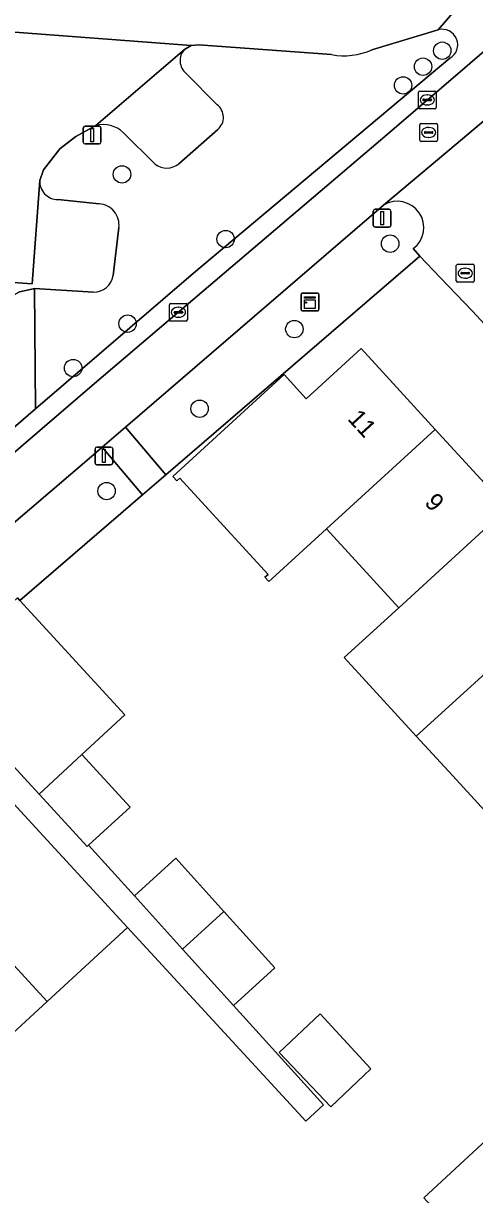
# Model space of a CAD drawing. Extents: x 158472 to 159562, y 388525 to 389606.
# Drawn here: x 159029.5 to 159054.8, y 388910.9 to 388976.7 of the extents above; entities that cross this region are included whole.
import ezdxf

# ---------------------------------------------------------------- set-up
doc = ezdxf.new("R2010")
doc.units = 0
for name, color, linetype in [('IMGEO_Boom', 7, 'Continuous'), ('IMGEO_Brandkraan', 7, 'Continuous'), ('IMGEO_Erf', 7, 'Continuous'), ('IMGEO_Fietspad_gesloten', 7, 'Continuous'), ('IMGEO_Groenvoorziening', 7, 'Continuous'), ('IMGEO_Kast', 7, 'Continuous'), ('IMGEO_Kolk', 7, 'Continuous'), ('IMGEO_Lichtmast', 7, 'Continuous'), ('IMGEO_Pand', 7, 'Continuous'), ('IMGEO_Pand_nummerreeks', 7, 'Continuous'), ('IMGEO_Parkeervlak_open', 7, 'Continuous'), ('IMGEO_Rioolput', 7, 'Continuous'), ('IMGEO_Voetpad_open', 7, 'Continuous')]:
    doc.layers.add(name, color=color, linetype=linetype)

msp = doc.modelspace()

# ---------------------------------------------------------------- linework, layer by layer
at = {"layer": 'IMGEO_Boom'}
for centre in [(159053.034, 388975.195), (159051.955, 388974.296), (159050.835, 388973.244), (159035.054, 388968.244), (159040.871, 388964.606), (159050.107, 388964.349), (159035.368, 388959.855), (159044.73, 388959.546), (159032.31, 388957.357), (159039.41, 388955.073), (159034.188, 388950.446)]:
    msp.add_circle(centre, 0.489, dxfattribs=at)
at = {"layer": 'IMGEO_Brandkraan'}
for p, q in [((159053.821, 388962.264), (159053.821, 388963.116)), ((159053.896, 388963.19), (159054.748, 388963.19)), ((159054.822, 388963.116), (159054.822, 388962.264)), ((159054.08, 388962.684), (159054.08, 388962.696)), ((159054.518, 388962.647), (159054.12, 388962.647)), ((159054.123, 388962.733), (159054.521, 388962.733)), ((159054.332, 388962.41), (159054.307, 388962.41)), ((159054.309, 388962.97), (159054.334, 388962.97)), ((159054.564, 388962.696), (159054.564, 388962.684)), ((159054.748, 388962.19), (159053.896, 388962.19))]:
    msp.add_line(p, q, dxfattribs=at)
for points in [[(159053.821, 388962.264), (159053.821, 388963.116)], [(159053.896, 388963.19), (159054.748, 388963.19)], [(159054.822, 388963.116), (159054.822, 388962.264)], [(159054.748, 388962.19), (159053.896, 388962.19)]]:
    msp.add_lwpolyline(points, dxfattribs=at)
for centre, radius, start, end in [((159053.898, 388963.114), 0.0765, 91.55205, 178.44795), ((159053.898, 388963.114), 0.0765, 91.55205, 178.44795), ((159054.746, 388963.114), 0.0765, 1.55205, 88.44795), ((159054.746, 388963.114), 0.0765, 1.55205, 88.44795), ((159054.12, 388962.693), 0.0403, 85.87752, 175.75265), ((159054.117, 388962.683), 0.0366, 178.93798, 274.71019), ((159054.521, 388962.69), 0.043, 264.86636, 352.45326), ((159054.525, 388962.695), 0.0386, 1.73085, 96.63898), ((159053.898, 388962.266), 0.0765, 181.55205, 268.44795), ((159053.898, 388962.266), 0.0765, 181.55205, 268.44795), ((159054.746, 388962.266), 0.0765, 271.55205, 358.44795), ((159054.746, 388962.266), 0.0765, 271.55205, 358.44795)]:
    msp.add_arc(centre, radius, start, end, dxfattribs=at)
for centre, major_axis, ratio, start_param, end_param in [((159054.308, 388962.69), (-0.387, 0.002), 0.722429, 4.712389, 7.853982), ((159054.333, 388962.69), (-0.39, 0.002), 0.717154, 1.570796, 4.712389)]:
    msp.add_ellipse(centre, major_axis=major_axis, ratio=ratio, start_param=start_param, end_param=end_param, dxfattribs=at)
at = {"layer": 'IMGEO_Erf'}
for points in [[(159059.438, 388955.433), (159054.726, 388960.554), (159052.916, 388962.443), (159051.772, 388963.65), (159037.514, 388951.357), (159036.203, 388950.228), (159029.32, 388944.293), (159035.215, 388937.872), (159032.789, 388935.645), (159035.507, 388932.683), (159033.176, 388930.542), (159035.749, 388927.698), (159038.082, 388929.805), (159040.774, 388926.824), (159043.642, 388923.647), (159041.308, 388921.54), (159046.359, 388915.941), (159045.37, 388915.032), (159035.368, 388925.912), (159030.854, 388921.763), (159026.452, 388917.714), (159026.092, 388918.107), (159021.668, 388914.063), (159017.258, 388910.008)], [(159055.629, 388932.247), (159053.618, 388934.443), (159051.575, 388936.674), (159047.531, 388941.09), (159050.592, 388943.89), (159046.534, 388948.322), (159043.474, 388945.52), (159043.304, 388945.365), (159043.081, 388945.609), (159043.251, 388945.764), (159039.312, 388950.065), (159038.292, 388951.179), (159038.123, 388951.023), (159037.9, 388951.267), (159044.149, 388956.989), (159045.391, 388955.632), (159048.474, 388958.455), (159050.28, 388956.482), (159052.637, 388953.909), (159054.98, 388951.351)], [(159051.996, 388910.732), (159056.776, 388915.153)]]:
    msp.add_lwpolyline(points, dxfattribs=at)
msp.add_lwpolyline([(159046.184, 388921.073), (159049.023, 388917.976), (159046.772, 388915.844), (159043.883, 388918.896)], close=True, dxfattribs=at)
at = {"layer": 'IMGEO_Fietspad_gesloten'}
for points in [[(159114.372, 389026.022), (159084.209, 389000), (159070.579, 388988.241), (159054.573, 388974.475), (159049.939, 388970.49), (159033.647, 388956.597), (159018.694, 388943.743), (159015.935, 388941.39), (159013.072, 388938.778), (159010.208, 388936.145), (159007.355, 388933.494), (159004.156, 388930.365), (159000.439, 388926.694), (159000, 388926.236), (158997.258, 388923.376), (158993.803, 388919.761), (158991.035, 388916.747), (158984.126, 388908.89), (158982.556, 388907.1), (158984.817, 388905.117), (158987.972, 388908.688), (158989.914, 388910.905), (158990.387, 388911.446), (158993.186, 388914.58)], [(159014.827, 388936.367), (159018.984, 388940.048), (159020.502, 388941.386), (159021.841, 388942.564), (159033.342, 388952.392), (159033.936, 388952.903), (159035.257, 388954.041), (159049.743, 388966.513), (159053.815, 388969.942), (159058.101, 388973.55), (159082.483, 388994.437), (159083.834, 388995.711), (159088.825, 389000), (159116.168, 389023.498)]]:
    msp.add_lwpolyline(points, dxfattribs=at)
at = {"layer": 'IMGEO_Groenvoorziening'}
for points in [[(159006.328, 388976.099), (159004.7, 388979.3), (159002.305, 388979.849), (159014.438, 388959.738), (159018.49, 388957.154), (159021.714, 388959.899), (159027.129, 388953.698), (159026.369, 388953.035), (159027, 388952.311), (159030.194, 388955.059), (159030.146, 388961.822), (159029.988, 388961.787), (159029.293, 388961.633), (159028.528, 388961.213)], [(159052.807, 388976.374), (159049.083, 388975.243)], [(159046.821, 388974.972), (159039.361, 388975.53), (159038.929, 388975.494), (159038.563, 388975.262)], [(159033.452, 388961.632), (159030.146, 388961.822), (159030.194, 388955.059), (159039.062, 388962.688), (159053.465, 388974.766)], [(159038.66, 388973.919), (159040.393, 388972.159)], [(159033.591, 388970.987), (159032.461, 388970.381), (159031.56, 388969.681), (159030.652, 388968.504), (159030.431, 388967.908)], [(159036.906, 388968.823), (159035.128, 388970.585)], [(159040.436, 388970.774), (159038.24, 388968.845)], [(159031.45, 388966.824), (159033.776, 388966.594)], [(159049.743, 388966.513), (159035.257, 388954.041), (159037.514, 388951.357), (159051.772, 388963.65)], [(159034.878, 388965.25), (159034.548, 388962.556)], [(159051.772, 388963.65), (159051.407, 388964.07)]]:
    msp.add_lwpolyline(points, dxfattribs=at)
msp.add_lwpolyline([(159036.203, 388950.228), (159033.936, 388952.903), (159033.342, 388952.392), (159021.841, 388942.564), (159020.502, 388941.386), (159022.523, 388939.044), (159023.848, 388940.247), (159023.994, 388940.379), (159024.341, 388940.001), (159029.181, 388944.444), (159029.32, 388944.293)], close=True, dxfattribs=at)
for centre, radius, start, end in [((159053.021, 388975.523), 0.878, 300.41567, 104.09348), ((159039.218, 388974.634), 0.907, 136.19881, 232.06338), ((159047.507, 388978.819), 3.908, 259.88642, 293.77716), ((159039.857, 388971.449), 0.889, 310.61651, 52.94007), ((159034.002, 388969.417), 1.623, 46.03057, 104.65485), ((159037.559, 388969.663), 1.064, 232.12736, 309.76229), ((159031.464, 388967.858), 1.034, 177.21243, 269.24687), ((159033.687, 388965.397), 1.2, 352.96262, 85.7368), ((159050.516, 388965.251), 1.48, 307.02918, 121.4907), ((159033.496, 388962.692), 1.061, 267.61403, 352.65215)]:
    msp.add_arc(centre, radius, start, end, dxfattribs=at)
at = {"layer": 'IMGEO_Kast'}
for p, q in [((159045.107, 388960.651), (159045.107, 388961.492)), ((159045.107, 388961.492), (159045.107, 388960.651)), ((159045.182, 388961.576), (159046.023, 388961.576)), ((159046.023, 388961.576), (159045.182, 388961.576)), ((159046.107, 388961.501), (159046.107, 388960.66)), ((159046.107, 388960.66), (159046.107, 388961.501)), ((159046.032, 388960.576), (159045.191, 388960.576)), ((159045.191, 388960.576), (159046.032, 388960.576))]:
    msp.add_line(p, q, dxfattribs=at)
for points in [[(159045.302, 388961.366), (159045.902, 388961.366), (159045.902, 388961.281), (159045.302, 388961.281), (159045.302, 388961.366)], [(159045.302, 388961.191), (159045.902, 388961.191), (159045.902, 388960.702), (159045.302, 388960.702), (159045.302, 388961.191)]]:
    msp.add_lwpolyline(points, dxfattribs=at)
msp.add_circle((159045.386, 388961.04), 0.0377, dxfattribs=at)
for centre, start, end in [((159045.185, 388961.498), 92.4484, 184.28452), ((159045.185, 388961.498), 92.4484, 184.28452), ((159046.029, 388961.498), 2.4484, 94.28452), ((159046.029, 388961.498), 2.4484, 94.28452), ((159045.185, 388960.654), 182.4484, 274.28452), ((159045.185, 388960.654), 182.4484, 274.28452), ((159046.029, 388960.654), 272.4484, 4.28452), ((159046.029, 388960.654), 272.4484, 4.28452)]:
    msp.add_arc(centre, 0.0779, start, end, dxfattribs=at)
at = {"layer": 'IMGEO_Kolk'}
for p, q in [((159051.766, 388972.929), (159052.618, 388972.929)), ((159051.691, 388972.003), (159051.691, 388972.855)), ((159051.95, 388972.423), (159051.95, 388972.435)), ((159052.388, 388972.386), (159051.99, 388972.386)), ((159051.993, 388972.472), (159052.391, 388972.472)), ((159052.179, 388972.709), (159052.204, 388972.709)), ((159052.434, 388972.435), (159052.434, 388972.423)), ((159052.692, 388972.855), (159052.692, 388972.003)), ((159052.618, 388971.929), (159051.766, 388971.929)), ((159052.202, 388972.149), (159052.177, 388972.149)), ((159037.721, 388960.066), (159037.721, 388960.918)), ((159037.796, 388960.992), (159038.648, 388960.992)), ((159037.98, 388960.486), (159037.98, 388960.498)), ((159038.418, 388960.449), (159038.02, 388960.449)), ((159038.023, 388960.535), (159038.421, 388960.535)), ((159038.209, 388960.772), (159038.234, 388960.772)), ((159038.464, 388960.498), (159038.464, 388960.486)), ((159038.722, 388960.918), (159038.722, 388960.066)), ((159038.648, 388959.992), (159037.796, 388959.992)), ((159038.232, 388960.212), (159038.207, 388960.212))]:
    msp.add_line(p, q, dxfattribs=at)
for points in [[(159051.766, 388972.929), (159052.618, 388972.929)], [(159051.691, 388972.003), (159051.691, 388972.855)], [(159052.692, 388972.855), (159052.692, 388972.003)], [(159052.618, 388971.929), (159051.766, 388971.929)], [(159037.721, 388960.066), (159037.721, 388960.918)], [(159037.796, 388960.992), (159038.648, 388960.992)], [(159038.722, 388960.918), (159038.722, 388960.066)], [(159038.648, 388959.992), (159037.796, 388959.992)]]:
    msp.add_lwpolyline(points, dxfattribs=at)
for centre, radius, start, end in [((159051.768, 388972.853), 0.0765, 91.55205, 178.44795), ((159051.768, 388972.853), 0.0765, 91.55205, 178.44795), ((159052.616, 388972.853), 0.0765, 1.55205, 88.44795), ((159052.616, 388972.853), 0.0765, 1.55205, 88.44795), ((159051.99, 388972.432), 0.0403, 85.87752, 175.75265), ((159051.987, 388972.422), 0.0366, 178.93798, 274.71019), ((159052.391, 388972.429), 0.043, 264.86636, 352.45326), ((159052.395, 388972.434), 0.0386, 1.73085, 96.63898), ((159051.768, 388972.005), 0.0765, 181.55205, 268.44795), ((159051.768, 388972.005), 0.0765, 181.55205, 268.44795), ((159052.616, 388972.005), 0.0765, 271.55205, 358.44795), ((159052.616, 388972.005), 0.0765, 271.55205, 358.44795), ((159037.798, 388960.916), 0.0765, 91.55205, 178.44795), ((159037.798, 388960.916), 0.0765, 91.55205, 178.44795), ((159038.02, 388960.495), 0.0403, 85.87752, 175.75265), ((159038.017, 388960.485), 0.0366, 178.93798, 274.71019), ((159038.421, 388960.492), 0.043, 264.86636, 352.45326), ((159038.425, 388960.497), 0.0386, 1.73085, 96.63898), ((159038.646, 388960.916), 0.0765, 1.55205, 88.44795), ((159038.646, 388960.916), 0.0765, 1.55205, 88.44795), ((159037.798, 388960.068), 0.0765, 181.55205, 268.44795), ((159037.798, 388960.068), 0.0765, 181.55205, 268.44795), ((159038.646, 388960.068), 0.0765, 271.55205, 358.44795), ((159038.646, 388960.068), 0.0765, 271.55205, 358.44795)]:
    msp.add_arc(centre, radius, start, end, dxfattribs=at)
for centre, major_axis, ratio, start_param, end_param in [((159052.178, 388972.429), (-0.387, 0.002), 0.722429, 4.712389, 7.853982), ((159052.203, 388972.429), (-0.39, 0.002), 0.717154, 1.570796, 4.712389), ((159038.208, 388960.492), (-0.387, 0.002), 0.722429, 4.712389, 7.853982), ((159038.233, 388960.492), (-0.39, 0.002), 0.717154, 1.570796, 4.712389)]:
    msp.add_ellipse(centre, major_axis=major_axis, ratio=ratio, start_param=start_param, end_param=end_param, dxfattribs=at)
at = {"layer": 'IMGEO_Lichtmast'}
for p, q in [((159032.977, 388970.953), (159033.767, 388970.953)), ((159033.767, 388970.953), (159032.977, 388970.953)), ((159032.877, 388970.053), (159032.877, 388970.853)), ((159032.877, 388970.853), (159032.877, 388970.053)), ((159033.867, 388970.853), (159033.867, 388970.053)), ((159033.867, 388970.053), (159033.867, 388970.853)), ((159033.767, 388969.953), (159032.977, 388969.953)), ((159032.977, 388969.953), (159033.767, 388969.953)), ((159049.158, 388965.379), (159049.158, 388966.179)), ((159049.158, 388966.179), (159049.158, 388965.379)), ((159049.258, 388966.279), (159050.048, 388966.279)), ((159050.048, 388966.279), (159049.258, 388966.279)), ((159050.148, 388966.179), (159050.148, 388965.379)), ((159050.148, 388965.379), (159050.148, 388966.179)), ((159050.048, 388965.279), (159049.258, 388965.279)), ((159049.258, 388965.279), (159050.048, 388965.279)), ((159033.54, 388952.018), (159033.54, 388952.818)), ((159033.54, 388952.818), (159033.54, 388952.018)), ((159033.64, 388952.918), (159034.43, 388952.918)), ((159034.43, 388952.918), (159033.64, 388952.918)), ((159034.53, 388952.818), (159034.53, 388952.018)), ((159034.53, 388952.018), (159034.53, 388952.818)), ((159034.43, 388951.918), (159033.64, 388951.918)), ((159033.64, 388951.918), (159034.43, 388951.918))]:
    msp.add_line(p, q, dxfattribs=at)
for points in [[(159033.297, 388970.828), (159033.447, 388970.828), (159033.447, 388970.078), (159033.297, 388970.078), (159033.297, 388970.828)], [(159049.578, 388966.154), (159049.728, 388966.154), (159049.728, 388965.404), (159049.578, 388965.404), (159049.578, 388966.154)], [(159033.96, 388952.793), (159034.11, 388952.793), (159034.11, 388952.043), (159033.96, 388952.043), (159033.96, 388952.793)]]:
    msp.add_lwpolyline(points, dxfattribs=at)
for centre, start, end in [((159032.977, 388970.853), 90, 180), ((159032.977, 388970.853), 90, 180), ((159033.767, 388970.853), 0, 90), ((159033.767, 388970.853), 360, 90), ((159032.977, 388970.053), 180, 270), ((159032.977, 388970.053), 180, 270), ((159033.767, 388970.053), 270, 0), ((159033.767, 388970.053), 270, 0), ((159049.258, 388966.179), 90, 180), ((159049.258, 388966.179), 90, 180), ((159050.048, 388966.179), 0, 90), ((159050.048, 388966.179), 360, 90), ((159049.258, 388965.379), 180, 270), ((159049.258, 388965.379), 180, 270), ((159050.048, 388965.379), 270, 0), ((159050.048, 388965.379), 270, 0), ((159033.64, 388952.818), 90, 180), ((159033.64, 388952.818), 90, 180), ((159034.43, 388952.818), 0, 90), ((159034.43, 388952.818), 360, 90), ((159033.64, 388952.018), 180, 270), ((159033.64, 388952.018), 180, 270), ((159034.43, 388952.018), 270, 0), ((159034.43, 388952.018), 270, 0)]:
    msp.add_arc(centre, 0.1, start, end, dxfattribs=at)
at = {"layer": 'IMGEO_Pand'}
for points in [[(159046.534, 388948.322), (159052.637, 388953.909), (159050.28, 388956.482), (159048.474, 388958.455), (159045.391, 388955.632), (159044.149, 388956.989), (159037.9, 388951.267), (159038.123, 388951.023), (159038.292, 388951.179), (159039.312, 388950.065), (159043.251, 388945.764), (159043.081, 388945.609), (159043.304, 388945.365), (159043.474, 388945.52)], [(159056.697, 388949.475), (159054.98, 388951.351), (159052.637, 388953.909), (159046.534, 388948.322), (159050.592, 388943.89)], [(159060.754, 388945.045), (159058.38, 388947.638), (159056.697, 388949.475), (159050.592, 388943.89), (159047.531, 388941.09), (159051.575, 388936.674), (159054.641, 388939.47), (159054.841, 388939.653)], [(159064.805, 388940.621), (159063.058, 388942.529), (159060.754, 388945.045), (159054.841, 388939.653), (159054.641, 388939.47), (159051.575, 388936.674), (159053.618, 388934.443), (159055.629, 388932.247), (159058.689, 388935.049)], [(159030.398, 388933.403), (159032.789, 388935.645), (159035.215, 388937.872), (159029.32, 388944.293), (159029.181, 388944.444), (159024.341, 388940.001)], [(159032.789, 388935.645), (159030.398, 388933.403), (159033.094, 388930.467), (159033.176, 388930.542), (159035.507, 388932.683)], [(159021.534, 388931.913), (159022.51, 388930.85), (159030.854, 388921.763), (159035.368, 388925.912), (159030.42, 388931.294), (159027.036, 388934.974), (159024.261, 388932.422), (159023.265, 388933.505), (159021.765, 388932.126)], [(159021.534, 388931.913), (159019.8, 388930.318), (159020.793, 388929.235), (159018.143, 388926.797), (159023.723, 388920.697), (159026.092, 388918.107), (159026.452, 388917.714), (159030.854, 388921.763), (159022.51, 388930.85)], [(159035.749, 388927.698), (159038.451, 388924.705), (159040.774, 388926.824), (159038.082, 388929.805)], [(159040.774, 388926.824), (159038.451, 388924.705), (159041.308, 388921.54), (159043.642, 388923.647)], [(159046.184, 388921.073), (159043.883, 388918.896), (159046.772, 388915.844), (159049.023, 388917.976)], [(159059.274, 388912.453), (159057.097, 388914.806), (159056.776, 388915.153), (159051.996, 388910.732), (159054.43, 388908.05)]]:
    msp.add_lwpolyline(points, close=True, dxfattribs=at)
at = {"layer": 'IMGEO_Parkeervlak_open'}
for points in [[(159038.563, 388975.262), (159033.591, 388970.987)], [(159040.393, 388972.159), (159038.66, 388973.919)], [(159035.128, 388970.585), (159036.906, 388968.823)], [(159038.24, 388968.845), (159040.436, 388970.774)], [(159030.431, 388967.908), (159030.009, 388962.083), (159024.256, 388962.508), (159024.655, 388968.045)], [(159033.776, 388966.594), (159031.45, 388966.824)], [(159034.548, 388962.556), (159034.878, 388965.25)], [(159028.528, 388961.213), (159029.293, 388961.633), (159029.988, 388961.787), (159030.146, 388961.822), (159033.452, 388961.632)]]:
    msp.add_lwpolyline(points, dxfattribs=at)
for centre, radius, start, end in [((159039.218, 388974.634), 0.907, 136.19881, 232.06338), ((159039.857, 388971.449), 0.889, 310.61651, 52.94007), ((159034.002, 388969.417), 1.623, 46.03057, 104.65485), ((159037.559, 388969.663), 1.064, 232.12736, 309.76229), ((159031.464, 388967.858), 1.034, 177.21243, 269.24687), ((159033.687, 388965.397), 1.2, 352.96262, 85.7368), ((159033.496, 388962.692), 1.061, 267.61403, 352.65215)]:
    msp.add_arc(centre, radius, start, end, dxfattribs=at)
at = {"layer": 'IMGEO_Rioolput'}
for p, q in [((159051.77, 388970.173), (159051.77, 388971.025)), ((159051.845, 388971.099), (159052.697, 388971.099)), ((159052.771, 388971.025), (159052.771, 388970.173)), ((159052.029, 388970.593), (159052.029, 388970.605)), ((159052.467, 388970.556), (159052.069, 388970.556)), ((159052.072, 388970.642), (159052.47, 388970.642)), ((159052.281, 388970.319), (159052.256, 388970.319)), ((159052.258, 388970.879), (159052.283, 388970.879)), ((159052.513, 388970.605), (159052.513, 388970.593)), ((159052.697, 388970.099), (159051.845, 388970.099))]:
    msp.add_line(p, q, dxfattribs=at)
for points in [[(159051.77, 388970.173), (159051.77, 388971.025)], [(159051.845, 388971.099), (159052.697, 388971.099)], [(159052.771, 388971.025), (159052.771, 388970.173)], [(159052.697, 388970.099), (159051.845, 388970.099)]]:
    msp.add_lwpolyline(points, dxfattribs=at)
for centre, radius, start, end in [((159051.847, 388971.023), 0.0765, 91.55205, 178.44795), ((159051.847, 388971.023), 0.0765, 91.55205, 178.44795), ((159052.695, 388971.023), 0.0765, 1.55205, 88.44795), ((159052.695, 388971.023), 0.0765, 1.55205, 88.44795), ((159052.069, 388970.602), 0.0403, 85.87752, 175.75265), ((159052.066, 388970.592), 0.0366, 178.93798, 274.71019), ((159052.47, 388970.599), 0.043, 264.86636, 352.45326), ((159052.474, 388970.604), 0.0386, 1.73085, 96.63898), ((159051.847, 388970.175), 0.0765, 181.55205, 268.44795), ((159051.847, 388970.175), 0.0765, 181.55205, 268.44795), ((159052.695, 388970.175), 0.0765, 271.55205, 358.44795), ((159052.695, 388970.175), 0.0765, 271.55205, 358.44795)]:
    msp.add_arc(centre, radius, start, end, dxfattribs=at)
for centre, major_axis, ratio, start_param, end_param in [((159052.257, 388970.599), (-0.387, 0.002), 0.722429, 4.712389, 7.853982), ((159052.282, 388970.599), (-0.39, 0.002), 0.717154, 1.570796, 4.712389)]:
    msp.add_ellipse(centre, major_axis=major_axis, ratio=ratio, start_param=start_param, end_param=end_param, dxfattribs=at)
at = {"layer": 'IMGEO_Voetpad_open'}
for points in [[(159177.566, 389084.843), (159176.445, 389083.875), (159120.451, 389035.544), (159117.405, 389033.869), (159115.274, 389032.515), (159113.143, 389031.161), (159113.482, 389028.548), (159113.466, 389028.535), (159110.952, 389026.462), (159087.812, 389006.457), (159087.25, 389007.054), (159086.128, 389006.093), (159079.014, 389000), (159056.664, 388980.857), (159052.807, 388976.374)], [(159056.664, 388980.857), (159047.704, 388977.974), (159014.183, 388980.546), (159008.681, 388984.868), (159001.038, 389000), (159000, 389002.056), (158997.951, 389006.112), (158996.04, 389009.776), (158986.191, 389029.159), (158984.014, 389027.992), (158993.474, 389009.309), (158998.214, 389000), (159000, 388996.492), (159006.761, 388983.213), (159013.283, 388978.189), (159025.348, 388977.262), (159025.292, 388976.52), (159038.929, 388975.494), (159039.361, 388975.53), (159046.821, 388974.972)], [(158984.126, 388908.89), (158991.035, 388916.747), (158993.803, 388919.761), (158997.258, 388923.376), (159000, 388926.236), (159000.439, 388926.694), (159004.156, 388930.365), (159007.355, 388933.494), (159010.208, 388936.145), (159013.072, 388938.778), (159015.935, 388941.39), (159018.694, 388943.743), (159033.647, 388956.597), (159049.939, 388970.49), (159054.573, 388974.475), (159070.579, 388988.241)], [(159049.083, 388975.243), (159052.807, 388976.374), (159056.664, 388980.857)], [(159053.465, 388974.766), (159039.062, 388962.688), (159030.194, 388955.059), (159027, 388952.311), (159025.307, 388950.854), (159020.022, 388946.308), (159018.661, 388945.137), (159015.154, 388942.12), (159005.968, 388933.651), (159000.966, 388928.748), (159000.154, 388927.952), (159000, 388927.793), (158996.063, 388923.721), (158986.581, 388913.276), (158984.886, 388913.648), (158983.711, 388912.434), (158982.198, 388910.573)], [(159058.101, 388973.55), (159053.815, 388969.942), (159049.743, 388966.513)], [(159051.407, 388964.07), (159051.772, 388963.65), (159052.916, 388962.443), (159054.726, 388960.554), (159059.438, 388955.433)]]:
    msp.add_lwpolyline(points, dxfattribs=at)
for points in [[(159030.431, 388967.908), (159030.652, 388968.504), (159031.56, 388969.681), (159032.461, 388970.381), (159033.591, 388970.987), (159038.563, 388975.262), (159038.929, 388975.494), (159025.292, 388976.52), (159024.671, 388968.262), (159024.655, 388968.045), (159024.256, 388962.508), (159030.009, 388962.083)], [(159035.257, 388954.041), (159033.936, 388952.903), (159036.203, 388950.228), (159037.514, 388951.357)], [(159033.176, 388930.542), (159033.094, 388930.467), (159030.398, 388933.403), (159024.341, 388940.001), (159023.994, 388940.379), (159023.848, 388940.247), (159024.193, 388939.873), (159025.797, 388937.932), (159024.994, 388937.194), (159027.036, 388934.974), (159030.42, 388931.294), (159035.368, 388925.912), (159045.37, 388915.032), (159046.359, 388915.941), (159041.308, 388921.54), (159038.451, 388924.705), (159035.749, 388927.698)]]:
    msp.add_lwpolyline(points, close=True, dxfattribs=at)
for centre, radius, start, end in [((159053.021, 388975.523), 0.878, 300.41567, 104.09348), ((159047.507, 388978.819), 3.908, 259.88642, 293.77716), ((159050.516, 388965.251), 1.48, 307.02918, 121.4907)]:
    msp.add_arc(centre, radius, start, end, dxfattribs=at)

# ---------------------------------------------------------------- texts
at = {"layer": 'IMGEO_Pand_nummerreeks'}
for s, p in [('11', (159047.675, 388954.471)), ('9', (159051.988, 388949.761))]:
    msp.add_text(s, height=1, rotation=312.4817, dxfattribs=at).set_placement(p)

doc.saveas('drawing.dxf')
